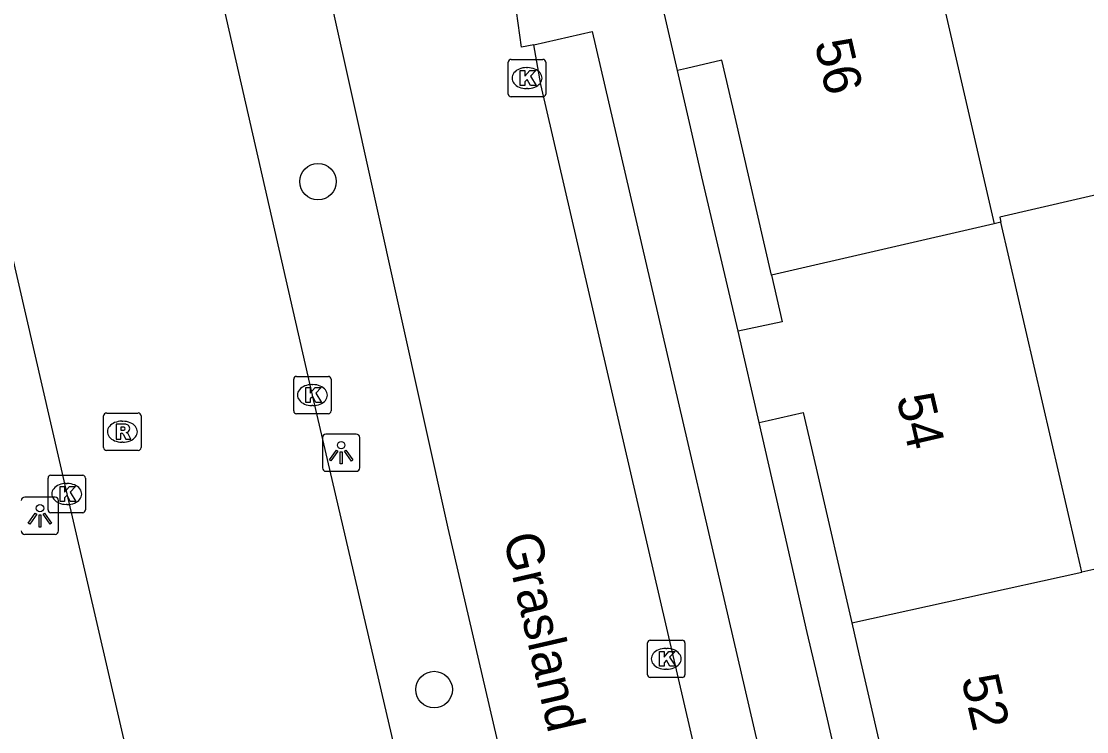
# Model space of a CAD drawing. Extents: x 156414 to 157775, y 382335 to 383765.
# Drawn here: x 156944.86 to 156973.36, y 383184.04 to 383203.05 of the extents above; entities that cross this region are included whole.
import ezdxf

# ---------------------------------------------------------------- set-up
doc = ezdxf.new("R2010")
doc.units = 0
for name, color, linetype in [('IMGEO_Boom', 7, 'Continuous'), ('IMGEO_Kolk', 7, 'Continuous'), ('IMGEO_Lichtpunt', 7, 'Continuous'), ('IMGEO_Openbare_ruimte_label', 7, 'Continuous'), ('IMGEO_OVBaan_gesloten', 7, 'Continuous'), ('IMGEO_Pand', 7, 'Continuous'), ('IMGEO_Pand_nummerreeks', 7, 'Continuous'), ('IMGEO_Rijbaan_lokaal_gesloten', 7, 'Continuous'), ('IMGEO_Rioolput', 7, 'Continuous'), ('IMGEO_Voetpad_open', 7, 'Continuous')]:
    doc.layers.add(name, color=color, linetype=linetype)

msp = doc.modelspace()

# ---------------------------------------------------------------- linework, layer by layer
at = {"layer": 'IMGEO_Boom'}
for centre in [(156952.798, 383198.756), (156955.905, 383185.164)]:
    msp.add_circle(centre, 0.489, dxfattribs=at)
at = {"layer": 'IMGEO_Kolk'}
for p, q in [((156957.888, 383201.1), (156957.888, 383201.952)), ((156957.963, 383202.026), (156958.815, 383202.026)), ((156958.376, 383201.806), (156958.401, 383201.806)), ((156958.889, 383201.952), (156958.889, 383201.1)), ((156958.399, 383201.246), (156958.374, 383201.246)), ((156958.815, 383201.026), (156957.963, 383201.026)), ((156952.223, 383193.545), (156953.075, 383193.545)), ((156952.148, 383192.619), (156952.148, 383193.471)), ((156952.636, 383193.325), (156952.661, 383193.325)), ((156953.149, 383193.471), (156953.149, 383192.619)), ((156952.659, 383192.765), (156952.634, 383192.765)), ((156953.075, 383192.545), (156952.223, 383192.545)), ((156945.578, 383189.972), (156945.578, 383190.824)), ((156945.653, 383190.898), (156946.505, 383190.898)), ((156946.579, 383190.824), (156946.579, 383189.972)), ((156946.066, 383190.678), (156946.091, 383190.678)), ((156946.089, 383190.118), (156946.064, 383190.118)), ((156946.505, 383189.898), (156945.653, 383189.898)), ((156961.612, 383185.561), (156961.612, 383186.413)), ((156961.687, 383186.487), (156962.539, 383186.487)), ((156962.613, 383186.413), (156962.613, 383185.561)), ((156962.1, 383186.267), (156962.125, 383186.267)), ((156962.123, 383185.707), (156962.098, 383185.707)), ((156962.539, 383185.487), (156961.687, 383185.487))]:
    msp.add_line(p, q, dxfattribs=at)
for points in [[(156957.888, 383201.1), (156957.888, 383201.952)], [(156957.963, 383202.026), (156958.815, 383202.026)], [(156958.889, 383201.952), (156958.889, 383201.1)], [(156958.209, 383201.726), (156958.332, 383201.726), (156958.332, 383201.575), (156958.462, 383201.726), (156958.626, 383201.726), (156958.48, 383201.575), (156958.633, 383201.326), (156958.481, 383201.326), (156958.396, 383201.49), (156958.332, 383201.423), (156958.332, 383201.326), (156958.209, 383201.326), (156958.209, 383201.726)], [(156958.815, 383201.026), (156957.963, 383201.026)], [(156952.223, 383193.545), (156953.075, 383193.545)], [(156952.148, 383192.619), (156952.148, 383193.471)], [(156952.469, 383193.245), (156952.592, 383193.245), (156952.592, 383193.094), (156952.722, 383193.245), (156952.886, 383193.245), (156952.74, 383193.094), (156952.893, 383192.845), (156952.741, 383192.845), (156952.656, 383193.009), (156952.592, 383192.942), (156952.592, 383192.845), (156952.469, 383192.845), (156952.469, 383193.245)], [(156953.149, 383193.471), (156953.149, 383192.619)], [(156953.075, 383192.545), (156952.223, 383192.545)], [(156945.578, 383189.972), (156945.578, 383190.824)], [(156945.653, 383190.898), (156946.505, 383190.898)], [(156946.579, 383190.824), (156946.579, 383189.972)], [(156945.899, 383190.598), (156946.022, 383190.598), (156946.022, 383190.447), (156946.152, 383190.598), (156946.316, 383190.598), (156946.17, 383190.447), (156946.323, 383190.198), (156946.171, 383190.198), (156946.086, 383190.362), (156946.022, 383190.295), (156946.022, 383190.198), (156945.899, 383190.198), (156945.899, 383190.598)], [(156946.505, 383189.898), (156945.653, 383189.898)], [(156961.612, 383185.561), (156961.612, 383186.413)], [(156961.687, 383186.487), (156962.539, 383186.487)], [(156962.613, 383186.413), (156962.613, 383185.561)], [(156961.933, 383186.187), (156962.056, 383186.187), (156962.056, 383186.036), (156962.186, 383186.187), (156962.35, 383186.187), (156962.204, 383186.036), (156962.357, 383185.787), (156962.205, 383185.787), (156962.12, 383185.951), (156962.056, 383185.884), (156962.056, 383185.787), (156961.933, 383185.787), (156961.933, 383186.187)], [(156962.539, 383185.487), (156961.687, 383185.487)]]:
    msp.add_lwpolyline(points, dxfattribs=at)
for centre, start, end in [((156957.965, 383201.95), 91.552, 178.448), ((156957.965, 383201.95), 91.552, 178.448), ((156958.813, 383201.95), 1.552, 88.448), ((156958.813, 383201.95), 1.552, 88.448), ((156957.965, 383201.102), 181.552, 268.448), ((156957.965, 383201.102), 181.552, 268.448), ((156958.813, 383201.102), 271.552, 358.448), ((156958.813, 383201.102), 271.552, 358.448), ((156952.225, 383193.469), 91.552, 178.448), ((156952.225, 383193.469), 91.552, 178.448), ((156953.073, 383193.469), 1.552, 88.448), ((156953.073, 383193.469), 1.552, 88.448), ((156952.225, 383192.621), 181.552, 268.448), ((156952.225, 383192.621), 181.552, 268.448), ((156953.073, 383192.621), 271.552, 358.448), ((156953.073, 383192.621), 271.552, 358.448), ((156945.655, 383190.822), 91.552, 178.448), ((156945.655, 383190.822), 91.552, 178.448), ((156946.503, 383190.822), 1.552, 88.448), ((156946.503, 383190.822), 1.552, 88.448), ((156945.655, 383189.974), 181.552, 268.448), ((156945.655, 383189.974), 181.552, 268.448), ((156946.503, 383189.974), 271.552, 358.448), ((156946.503, 383189.974), 271.552, 358.448), ((156961.689, 383186.411), 91.552, 178.448), ((156961.689, 383186.411), 91.552, 178.448), ((156962.537, 383186.411), 1.552, 88.448), ((156962.537, 383186.411), 1.552, 88.448), ((156961.689, 383185.563), 181.552, 268.448), ((156961.689, 383185.563), 181.552, 268.448), ((156962.537, 383185.563), 271.552, 358.448), ((156962.537, 383185.563), 271.552, 358.448)]:
    msp.add_arc(centre, 0.0765, start, end, dxfattribs=at)
for centre, major_axis, ratio, start_param, end_param in [((156958.375, 383201.526), (-0.387, 0.002), 0.722429, 4.712389, 7.853982), ((156958.4, 383201.526), (-0.39, 0.002), 0.717154, 1.570796, 4.712389), ((156952.635, 383193.045), (-0.387, 0.002), 0.722429, 4.712389, 7.853982), ((156952.66, 383193.045), (-0.39, 0.002), 0.717154, 1.570796, 4.712389), ((156946.065, 383190.398), (-0.387, 0.002), 0.722429, 4.712389, 7.853982), ((156946.09, 383190.398), (-0.39, 0.002), 0.717154, 1.570796, 4.712389), ((156962.099, 383185.987), (-0.387, 0.002), 0.722429, 4.712389, 7.853982), ((156962.124, 383185.987), (-0.39, 0.002), 0.717154, 1.570796, 4.712389)]:
    msp.add_ellipse(centre, major_axis=major_axis, ratio=ratio, start_param=start_param, end_param=end_param, dxfattribs=at)
at = {"layer": 'IMGEO_Lichtpunt'}
for p, q in [((156952.918, 383191.907), (156952.918, 383191.1)), ((156952.918, 383191.907), (156952.918, 383191.1)), ((156953.82, 383192.002), (156953.012, 383192.002)), ((156953.82, 383192.002), (156953.012, 383192.002)), ((156953.914, 383191.1), (156953.914, 383191.907)), ((156953.914, 383191.1), (156953.914, 383191.907)), ((156953.012, 383191.006), (156953.82, 383191.006)), ((156953.012, 383191.006), (156953.82, 383191.006)), ((156945.765, 383190.315), (156944.957, 383190.315)), ((156945.765, 383190.315), (156944.957, 383190.315)), ((156945.859, 383189.413), (156945.859, 383190.22)), ((156945.859, 383189.413), (156945.859, 383190.22)), ((156944.957, 383189.319), (156945.765, 383189.319)), ((156944.957, 383189.319), (156945.765, 383189.319))]:
    msp.add_line(p, q, dxfattribs=at)
for points in [[(156953.292, 383191.571), (156953.331, 383191.543), (156953.143, 383191.281), (156953.105, 383191.308), (156953.292, 383191.571)], [(156953.504, 383191.543), (156953.542, 383191.57), (156953.729, 383191.308), (156953.69, 383191.28), (156953.504, 383191.543)], [(156953.394, 383191.523), (156953.441, 383191.523), (156953.441, 383191.201), (156953.394, 383191.201), (156953.394, 383191.523)], [(156945.237, 383189.884), (156945.276, 383189.856), (156945.088, 383189.594), (156945.05, 383189.621), (156945.237, 383189.884)], [(156945.339, 383189.836), (156945.386, 383189.836), (156945.386, 383189.514), (156945.339, 383189.514), (156945.339, 383189.836)], [(156945.449, 383189.856), (156945.487, 383189.883), (156945.674, 383189.621), (156945.635, 383189.593), (156945.449, 383189.856)]]:
    msp.add_lwpolyline(points, dxfattribs=at)
for centre in [(156953.417, 383191.705), (156945.362, 383190.018)]:
    msp.add_circle(centre, 0.0994, dxfattribs=at)
for centre, start, end in [((156953.012, 383191.907), 90, 180), ((156953.012, 383191.907), 90, 180), ((156953.82, 383191.907), 0, 90), ((156953.82, 383191.907), 0, 90), ((156953.012, 383191.1), 180, 270), ((156953.012, 383191.1), 180, 270), ((156953.82, 383191.1), 270, 0), ((156953.82, 383191.1), 270, 360), ((156944.957, 383190.22), 90, 180), ((156944.957, 383190.22), 90, 180), ((156945.765, 383190.22), 0, 90), ((156945.765, 383190.22), 0, 90), ((156944.957, 383189.413), 180, 270), ((156944.957, 383189.413), 180, 270), ((156945.765, 383189.413), 270, 0), ((156945.765, 383189.413), 270, 360)]:
    msp.add_arc(centre, 0.0946, start, end, dxfattribs=at)
at = {"layer": 'IMGEO_OVBaan_gesloten'}
for points in [[(156966.653, 383132.564), (156965.636, 383136.958), (156961.996, 383152.751), (156957.51, 383172.189), (156952.648, 383193.045), (156948.081, 383213.092), (156943.691, 383232.123), (156939.593, 383249.999), (156939.341, 383251.098), (156934.742, 383271.089), (156930.329, 383290.11), (156921.33, 383329.097), (156917.027, 383348.073), (156912.337, 383368.106), (156905.568, 383397.246), (156903.19, 383407.661), (156900.763, 383418.179)], [(156903.691, 383374.292), (156905.912, 383364.684), (156910.056, 383346.657), (156914.565, 383327.212), (156919.339, 383306.196), (156928.184, 383268.218), (156932.364, 383250), (156937.12, 383229.206), (156941.291, 383211.195), (156946.08, 383190.398), (156950.701, 383170.43), (156955.088, 383151.44), (156959.779, 383131.147)]]:
    msp.add_lwpolyline(points, dxfattribs=at)
at = {"layer": 'IMGEO_Pand'}
for points in [[(156968.67, 383207.225), (156970.881, 383197.627)], [(156962.412, 383201.729), (156961.848, 383204.173)], [(156964.928, 383196.255), (156963.954, 383200.48), (156963.603, 383202.004), (156962.657, 383201.786), (156962.412, 383201.729)], [(156976.078, 383198.972), (156971.032, 383197.807), (156971.064, 383197.669)], [(156970.881, 383197.627), (156964.928, 383196.255)], [(156971.064, 383197.669), (156970.881, 383197.627)], [(156973.226, 383188.307), (156973.181, 383188.501), (156973.066, 383189.001), (156971.064, 383197.669)], [(156964.928, 383196.255), (156965.216, 383195.006), (156964.037, 383194.755)], [(156964.597, 383192.31), (156964.037, 383194.755)], [(156964.597, 383192.31), (156964.841, 383192.366), (156965.775, 383192.58), (156966.119, 383191.086), (156967.073, 383186.949)], [(156976.517, 383189.034), (156973.226, 383188.307)], [(156967.073, 383186.949), (156973.226, 383188.307)], [(156967.073, 383186.949), (156967.264, 383186.119), (156968.084, 383182.56), (156968.345, 383181.424), (156968.372, 383181.308)]]:
    msp.add_lwpolyline(points, dxfattribs=at)
at = {"layer": 'IMGEO_Rijbaan_lokaal_gesloten'}
for points in [[(156950.329, 383216.209), (156953.647, 383201.298), (156956.275, 383189.486), (156962.276, 383163.628), (156965.556, 383148.88), (156966.425, 383145.355)], [(156958.571, 383202.418), (156958.243, 383202.357), (156958.11, 383203.319)], [(156969.775, 383153.79), (156958.759, 383201.358), (156958.571, 383202.418)]]:
    msp.add_lwpolyline(points, dxfattribs=at)
at = {"layer": 'IMGEO_Rioolput'}
for p, q in [((156947.065, 383191.639), (156947.065, 383192.491)), ((156947.14, 383192.565), (156947.992, 383192.565)), ((156948.066, 383192.491), (156948.066, 383191.639)), ((156947.553, 383192.345), (156947.578, 383192.345)), ((156947.992, 383191.565), (156947.14, 383191.565)), ((156947.576, 383191.785), (156947.551, 383191.785))]:
    msp.add_line(p, q, dxfattribs=at)
for points in [[(156947.065, 383191.639), (156947.065, 383192.491)], [(156947.14, 383192.565), (156947.992, 383192.565)], [(156948.066, 383192.491), (156948.066, 383191.639)], [(156947.654, 383192.263), (156947.402, 383192.265), (156947.402, 383191.865)], [(156947.58, 383192.184), (156947.526, 383192.184), (156947.526, 383192.103)], [(156947.402, 383191.865), (156947.526, 383191.865), (156947.526, 383192.027), (156947.537, 383192.027)], [(156947.526, 383192.103), (156947.578, 383192.103)], [(156947.584, 383191.998), (156947.655, 383191.865), (156947.795, 383191.865), (156947.73, 383191.991)], [(156947.992, 383191.565), (156947.14, 383191.565)]]:
    msp.add_lwpolyline(points, dxfattribs=at)
for centre, radius, start, end in [((156947.142, 383192.489), 0.0765, 91.552, 178.448), ((156947.142, 383192.489), 0.0765, 91.552, 178.448), ((156947.99, 383192.489), 0.0765, 1.552, 88.448), ((156947.99, 383192.489), 0.0765, 1.552, 88.448), ((156947.562, 383192.292), 0.19, 274.7715, 282.9687), ((156947.586, 383192.088), 0.0964, 77.0061, 93.1865), ((156947.6, 383192.145), 0.0378, 276.6634, 79.6772), ((156947.653, 383192.153), 0.109, 350.3612, 89.416), ((156947.651, 383192.153), 0.112, 277.5842, 350.9817), ((156947.536, 383191.974), 0.0533, 26.0293, 88.6989), ((156947.635, 383191.938), 0.108, 29.5134, 73.7905), ((156947.142, 383191.641), 0.0765, 181.552, 268.448), ((156947.142, 383191.641), 0.0765, 181.552, 268.448), ((156947.99, 383191.641), 0.0765, 271.552, 358.448), ((156947.99, 383191.641), 0.0765, 271.552, 358.448)]:
    msp.add_arc(centre, radius, start, end, dxfattribs=at)
for centre, major_axis, ratio, start_param, end_param in [((156947.552, 383192.065), (-0.387, 0.002), 0.722429, 4.712389, 7.853982), ((156947.577, 383192.065), (-0.39, 0.002), 0.717154, 1.570796, 4.712389)]:
    msp.add_ellipse(centre, major_axis=major_axis, ratio=ratio, start_param=start_param, end_param=end_param, dxfattribs=at)
at = {"layer": 'IMGEO_Voetpad_open'}
for points in [[(156958.571, 383202.418), (156960.133, 383202.773), (156971.422, 383154.149)], [(156964.037, 383194.755), (156963.069, 383198.884), (156962.759, 383200.226), (156962.412, 383201.729)], [(156974.132, 383151.204), (156971.078, 383164.269), (156970.743, 383165.711), (156970.245, 383167.854), (156969.944, 383169.15), (156969.744, 383170.008), (156969.466, 383171.203), (156968.968, 383173.348), (156968.662, 383174.718), (156968.455, 383175.601), (156968.185, 383176.754), (156967.677, 383178.921), (156967.365, 383180.282), (156967.165, 383181.153), (156966.899, 383182.308), (156966.398, 383184.487), (156966.075, 383185.866), (156965.883, 383186.695), (156965.278, 383189.358), (156964.935, 383190.833), (156964.597, 383192.31)]]:
    msp.add_lwpolyline(points, dxfattribs=at)

# ---------------------------------------------------------------- texts
at = {"layer": 'IMGEO_Openbare_ruimte_label'}
msp.add_text('Grasland', height=1, rotation=283.0075, dxfattribs=at).set_placement((156957.748, 383189.251))
at = {"layer": 'IMGEO_Pand_nummerreeks'}
for s, rotation, p in [('56', 282.9995, (156966.076, 383202.468)), ('54', 283.0002, (156968.267, 383192.978)), ('52', 282.9773, (156970.001, 383185.459))]:
    msp.add_text(s, height=1, rotation=rotation, dxfattribs=at).set_placement(p)

doc.saveas('drawing.dxf')
